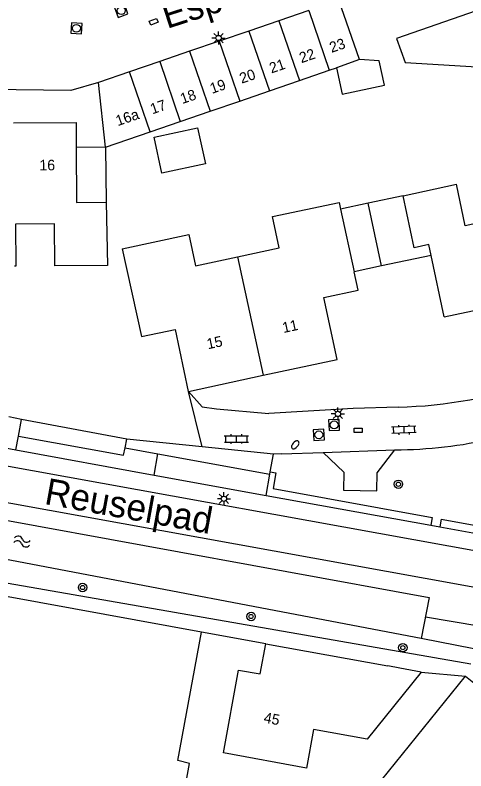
# Model space of a CAD drawing. Extents: x 131000 to 133013, y 393000 to 396501.
# Drawn here: x 131299 to 131341.7, y 395628 to 395699.5 of the extents above; entities that cross this region are included whole.
import ezdxf

# ---------------------------------------------------------------- set-up
doc = ezdxf.new("R2010")
doc.units = 0
for name, color, linetype in [('gg-afsc-erfafscheiding', 7, 'Continuous'), ('gg-afsc-hekwerk', 7, 'Continuous'), ('gg-anno-huisnummerreeks BGT', 7, 'Continuous'), ('gg-anno-openbare ruimte label', 7, 'Continuous'), ('gg-bbg-bijgebouw', 7, 'Continuous'), ('gg-bbg-gedigitaliseerde bebouwing', 7, 'Continuous'), ('gg-bbg-gedigitaliseerde bijgebouw', 7, 'Continuous'), ('gg-bbg-hoofdgebouw', 7, 'Continuous'), ('gg-bbg-luifel en loopbrug', 7, 'Continuous'), ('gg-bbg-tussenscheiding', 7, 'Continuous'), ('gg-knt-verharding', 7, 'Continuous'), ('gg-kntw-bovenkant insteek waterloop', 7, 'Continuous'), ('gg-kwrk-duiker nz buis', 7, 'Continuous'), ('gt-grn-groengrens', 7, 'Continuous'), ('gt-grn-weggrens', 7, 'Continuous'), ('gt-symb-boom', 7, 'Continuous'), ('gt-symb-brandkraan', 7, 'Continuous'), ('gt-symb-klinker verharding', 7, 'Continuous'), ('gt-symb-kolk center center', 7, 'Continuous'), ('gt-symb-lichtmast', 7, 'Continuous'), ('gt-symb-rioolschacht', 7, 'Continuous'), ('gt-symb-watersymbool', 7, 'Continuous')]:
    doc.layers.add(name, color=color, linetype=linetype)

# ---------------------------------------------------------------- blocks, each defined once
blk = doc.blocks.new('gt0-RS')
at = {"layer": 'gt-symb-rioolschacht'}
blk.add_lwpolyline([(-0.5, -0.5), (0.5, -0.5), (0.5, 0.5), (-0.5, 0.5)], close=True, dxfattribs=at)
blk.add_circle((0, 0), 0.375, dxfattribs=at)
blk = doc.blocks.new('gt0-KOLKCC')
at = {"layer": 'gt-symb-kolk center center'}
blk.add_lwpolyline([(-0.375, 0.2), (0.375, 0.2), (0.375, -0.2), (-0.375, -0.2)], close=True, dxfattribs=at)
blk = doc.blocks.new('gt0-LMAST')
at = {"layer": 'gt-symb-lichtmast'}
for p, q in [((-0.182, 0.173), (-0.447, 0.438)), ((-0.005, 0.246), (-0.005, 0.621)), ((0.172, 0.173), (0.437, 0.438)), ((-0.255, -0.004), (-0.63, -0.004)), ((-0.182, -0.181), (-0.447, -0.446)), ((-0.005, -0.254), (-0.005, -0.629)), ((0.437, -0.446), (0.172, -0.181)), ((0.245, -0.004), (0.62, -0.004))]:
    blk.add_line(p, q, dxfattribs=at)
blk.add_circle((-0.005, -0.004), 0.25, dxfattribs=at)
blk = doc.blocks.new('gt0-KL1')
at = {"layer": 'gt-symb-klinker verharding'}
for p, q in [((-1.15, 0.3), (1.15, 0.3)), ((-1, -0.3), (-1, 0.3)), ((-0.5, 0.3), (-0.5, 0.45)), ((0, -0.3), (0, 0.3)), ((0.5, 0.3), (0.5, 0.45)), ((1, -0.3), (1, 0.3)), ((-1.15, -0.3), (1.15, -0.3)), ((-0.5, -0.45), (-0.5, -0.3)), ((0.5, -0.45), (0.5, -0.3))]:
    blk.add_line(p, q, dxfattribs=at)
blk = doc.blocks.new('gt0-BR')
at = {"layer": 'gt-symb-brandkraan'}
for centre, radius, start, end in [((-0.244, 0), 0.206, 107.56694, 252.43307), ((0.599, -2.664), 3, 106.89205, 107.56694), ((0, -0.691), 0.938, 73.10799, 106.89205), ((-0.599, -2.664), 3, 72.43309, 73.10799), ((0.244, 0), 0.206, 287.56695, 72.43309), ((0.599, 2.664), 3, 252.43307, 253.10797), ((0, 0.691), 0.938, 253.10797, 286.89206), ((-0.599, 2.664), 3, 286.89206, 287.56695)]:
    blk.add_arc(centre, radius, start, end, dxfattribs=at)
blk = doc.blocks.new('gt0-BOOM')
at = {"layer": 'gt-symb-boom'}
for radius in [0.4, 0.2]:
    blk.add_circle((0, 0), radius, dxfattribs=at)
blk = doc.blocks.new('gt0-WA')
at = {"layer": 'gt-symb-watersymbool'}
for centre, start, end in [((-0.323, 0.022), 28.07249, 151.92751), ((0.427, 0.422), 208.07248, 331.92751), ((-0.323, -0.428), 28.07249, 151.92751), ((0.427, -0.028), 208.07248, 331.92751)]:
    blk.add_arc(centre, 0.425, start, end, dxfattribs=at)

msp = doc.modelspace()

# ---------------------------------------------------------------- linework, layer by layer
at = {"layer": 'gg-afsc-erfafscheiding'}
for p, q in [((131299.628, 395661.26), (131298.448, 395661.483)), ((131309.596, 395659.374), (131299.628, 395661.26))]:
    msp.add_line(p, q, dxfattribs=at)
at = {"layer": 'gg-afsc-hekwerk'}
for p, q in [((131316.666, 395641.132), (131298.374, 395644.468)), ((131322.738, 395640.024), (131316.666, 395641.132)), ((131299.876, 395585.186), (131341.638, 395636.972)), ((131337.447, 395637.325), (131341.638, 395636.972)), ((131341.638, 395636.972), (131370.271, 395613.763))]:
    msp.add_line(p, q, dxfattribs=at)
msp.add_lwpolyline([(131291.778, 395608.254), (131309.97, 395604.959), (131312.25, 395617.129), (131313.395, 395616.966), (131315.544, 395628.689), (131314.432, 395628.98), (131316.666, 395641.132)], dxfattribs=at)
at = {"layer": 'gg-bbg-bijgebouw'}
for p, q in [((131326.813, 395699.951), (131323.971, 395698.977)), ((131323.971, 395698.977), (131321.141, 395698.006)), ((131321.141, 395698.006), (131318.339, 395697.044)), ((131318.339, 395697.044), (131315.539, 395696.084)), ((131315.539, 395696.084), (131312.718, 395695.116)), ((131312.718, 395695.116), (131309.867, 395694.138)), ((131309.867, 395694.138), (131306.918, 395693.126)), ((131307.572, 395687.009), (131306.918, 395693.126))]:
    msp.add_line(p, q, dxfattribs=at)
at = {"layer": 'gg-bbg-gedigitaliseerde bebouwing'}
msp.add_line((131329.816, 395681.154), (131331.108, 395675.214), dxfattribs=at)
for points in [[(131345.81, 395680.488), (131341.61, 395679.58), (131340.778, 395683.5)], [(131320.088, 395676.651), (131324.02, 395677.49), (131323.39, 395680.44), (131329.68, 395681.78), (131329.816, 395681.154)], [(131302.78, 395675.782), (131302.77, 395679.75), (131299.07, 395679.74), (131299.09, 395675.74), (131298.967, 395675.74)], [(131309.174, 395677.396), (131315.47, 395678.75), (131316.1, 395675.8), (131320.088, 395676.651)], [(131337.447, 395637.325), (131332.331, 395630.983), (131327.274, 395631.906)]]:
    msp.add_lwpolyline(points, dxfattribs=at)
at = {"layer": 'gg-bbg-gedigitaliseerde bijgebouw'}
for p, q in [((131331.62, 395695.31), (131329.674, 395700.933)), ((131325.923, 395693.32), (131328.755, 395694.294)), ((131328.755, 395694.294), (131329.44, 395694.53)), ((131323.091, 395692.346), (131325.923, 395693.32)), ((131320.283, 395691.381), (131323.091, 395692.346)), ((131317.484, 395690.418), (131320.283, 395691.381)), ((131314.649, 395689.443), (131317.484, 395690.418)), ((131311.808, 395688.466), (131314.649, 395689.443)), ((131307.572, 395687.009), (131311.808, 395688.466))]:
    msp.add_line(p, q, dxfattribs=at)
for points in [[(131342.657, 395699.914), (131335.13, 395697.31), (131335.92, 395695.04), (131342.72, 395694.62)], [(131329.44, 395694.53), (131329.98, 395692.02), (131333.97, 395692.89), (131333.46, 395695.19), (131331.62, 395695.31)]]:
    msp.add_lwpolyline(points, dxfattribs=at)
at = {"layer": 'gg-bbg-hoofdgebouw'}
for p, q in [((131298.888, 395689.304), (131304.811, 395689.334)), ((131304.811, 395689.334), (131304.823, 395686.995)), ((131335.742, 395682.422), (131340.778, 395683.5)), ((131339.629, 395670.951), (131338.383, 395676.772)), ((131339.629, 395670.951), (131343.339, 395671.745)), ((131322.511, 395665.432), (131329.506, 395666.935)), ((131315.427, 395663.909), (131322.511, 395665.432)), ((131322.738, 395640.024), (131334.288, 395637.943))]:
    msp.add_line(p, q, dxfattribs=at)
for points in [[(131304.823, 395686.995), (131304.85, 395681.784), (131307.64, 395681.798)], [(131307.64, 395681.798), (131307.784, 395675.811), (131302.78, 395675.782)], [(131338.383, 395676.772), (131338.164, 395677.796), (131336.795, 395677.503), (131335.742, 395682.422)], [(131309.174, 395677.396), (131310.987, 395669.087), (131314.174, 395669.774), (131315.415, 395663.907), (131315.427, 395663.909)], [(131329.506, 395666.935), (131328.25, 395672.802), (131331.477, 395673.493), (131331.108, 395675.214)], [(131327.274, 395631.906), (131326.611, 395628.266), (131318.741, 395629.7), (131320.181, 395637.537), (131322.223, 395637.169), (131322.738, 395640.024)], [(131337.447, 395637.325), (131335.441, 395637.722), (131334.288, 395637.943)]]:
    msp.add_lwpolyline(points, dxfattribs=at)
at = {"layer": 'gg-bbg-luifel en loopbrug'}
for p, q in [((131307.572, 395687.009), (131304.823, 395686.995)), ((131307.572, 395687.009), (131307.64, 395681.798)), ((131335.742, 395682.422), (131332.437, 395681.715)), ((131332.437, 395681.715), (131329.816, 395681.154)), ((131333.71, 395675.771), (131332.437, 395681.715)), ((131338.383, 395676.772), (131333.71, 395675.771)), ((131333.71, 395675.771), (131331.108, 395675.214))]:
    msp.add_line(p, q, dxfattribs=at)
msp.add_lwpolyline([(131317.033, 395685.437), (131312.92, 395684.553), (131312.187, 395687.964), (131316.299, 395688.848), (131317.033, 395685.437)], dxfattribs=at)
at = {"layer": 'gg-bbg-tussenscheiding'}
for p, q in [((131326.813, 395699.951), (131328.755, 395694.294)), ((131323.971, 395698.977), (131325.923, 395693.32)), ((131321.141, 395698.006), (131323.091, 395692.346)), ((131318.339, 395697.044), (131320.283, 395691.381)), ((131315.539, 395696.084), (131317.484, 395690.418)), ((131312.718, 395695.116), (131314.649, 395689.443)), ((131331.62, 395695.31), (131329.44, 395694.53)), ((131311.808, 395688.466), (131309.867, 395694.138)), ((131320.088, 395676.651), (131322.511, 395665.432))]:
    msp.add_line(p, q, dxfattribs=at)
at = {"layer": 'gg-knt-verharding'}
for p, q in [((131249.432, 395665.702), (131369.796, 395643.907)), ((131316.739, 395658.655), (131315.427, 395663.909)), ((131299.34, 395659.679), (131299.628, 395661.26)), ((131299.102, 395658.369), (131299.34, 395659.679)), ((131297.921, 395658.584), (131299.102, 395658.369)), ((131299.102, 395658.369), (131312.176, 395655.992)), ((131324.237, 395657.994), (131323.484, 395657.976)), ((131324.237, 395657.994), (131328.186, 395658.125)), ((131312.176, 395655.992), (131322.773, 395654.065)), ((131322.773, 395654.065), (131338.358, 395651.231)), ((131338.358, 395651.231), (131339.2, 395651.078)), ((131339.2, 395651.078), (131362.47, 395646.847))]:
    msp.add_line(p, q, dxfattribs=at)
for points in [[(131306.918, 395693.126), (131304.301, 395692.391), (131291.336, 395692.523), (131282.206, 395692.873), (131275.197, 395693.646)], [(131315.427, 395663.909), (131316.742, 395662.455), (131318.091, 395662.242), (131323.052, 395661.824)], [(131248.412, 395662.4), (131341.5, 395645.572), (131368.037, 395640.712), (131371.066, 395640.008), (131372.906, 395639.526), (131374.84, 395638.964), (131376.675, 395638.346), (131377.495, 395638.024), (131378.641, 395637.497), (131379.677, 395636.935), (131380.642, 395636.339), (131384.072, 395633.992), (131385.193, 395633.18), (131386.672, 395631.995)], [(131335.271, 395662.422), (131331.021, 395662.284), (131323.052, 395661.824)], [(131328.186, 395658.125), (131330.125, 395656.255), (131330.106, 395654.555), (131333.257, 395654.51), (131333.285, 395656.19), (131334.961, 395658.383)]]:
    msp.add_lwpolyline(points, dxfattribs=at)
for centre, radius, start, end in [((131334.366, 395704.838), 42.426, 271.22167, 289.62969), ((131335.01, 395698.726), 40.343, 269.93083, 283.31223)]:
    msp.add_arc(centre, radius, start, end, dxfattribs=at)
at = {"layer": 'gg-kntw-bovenkant insteek waterloop'}
msp.add_line((131337.457, 395640.515), (131256.651, 395655.916), dxfattribs=at)
msp.add_lwpolyline([(131256.651, 395655.916), (131257.382, 395659.169), (131338.215, 395644.406), (131337.457, 395640.515)], dxfattribs=at)
at = {"layer": 'gg-kwrk-duiker nz buis'}
msp.add_line((131337.855, 395642.558), (131342.89, 395641.718), dxfattribs=at)
at = {"layer": 'gt-grn-groengrens'}
for p, q in [((131309.437, 395658.572), (131309.596, 395659.374)), ((131316.739, 395658.655), (131309.596, 395659.374)), ((131309.437, 395658.572), (131312.543, 395658.008)), ((131323.484, 395657.976), (131316.739, 395658.655)), ((131312.176, 395655.992), (131312.543, 395658.008)), ((131312.543, 395658.008), (131323.139, 395656.081)), ((131323.178, 395656.293), (131323.484, 395657.976)), ((131322.773, 395654.065), (131323.139, 395656.081)), ((131323.139, 395656.081), (131323.178, 395656.293)), ((131338.492, 395651.967), (131338.358, 395651.231)), ((131339.334, 395651.814), (131339.2, 395651.078)), ((131342.434, 395639.539), (131337.457, 395640.515))]:
    msp.add_line(p, q, dxfattribs=at)
for points in [[(131299.34, 395659.679), (131309.296, 395657.861), (131309.437, 395658.572)], [(131323.178, 395656.293), (131323.7, 395656.2), (131323.434, 395654.705), (131338.492, 395651.967)], [(131259.862, 395652.963), (131284.782, 395648.229), (131298.37, 395645.764), (131342.138, 395638.125)], [(131339.334, 395651.814), (131362.604, 395647.583), (131362.47, 395646.847)]]:
    msp.add_lwpolyline(points, dxfattribs=at)
at = {"layer": 'gt-grn-weggrens'}
msp.add_line((131328.186, 395658.125), (131334.961, 395658.383), dxfattribs=at)

# ---------------------------------------------------------------- block references
at = {"layer": 'gt-symb-boom'}
for p in [(131335.295, 395655.116), (131305.419, 395645.345), (131321.354, 395642.604), (131335.714, 395639.654)]:
    msp.add_blockref('gt0-BOOM', p, dxfattribs=at)
at = {"layer": 'gt-symb-brandkraan', "rotation": 49.66603398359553}
msp.add_blockref('gt0-BR', (131325.531, 395658.848), dxfattribs=at)
at = {"layer": 'gt-symb-klinker verharding'}
for p, rotation in [((131335.806, 395660.262), -178.0507458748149), ((131319.977, 395659.405), 0.4010639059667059)]:
    msp.add_blockref('gt0-KL1', p, dxfattribs=dict(at, rotation=rotation))
at = {"layer": 'gt-symb-kolk center center'}
for p, rotation in [((131312.141, 395698.883), 21.2801663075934), ((131331.487, 395660.215), -179.1979114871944)]:
    msp.add_blockref('gt0-KOLKCC', p, dxfattribs=dict(at, rotation=rotation))
at = {"layer": 'gt-symb-lichtmast'}
for p in [(131318.288, 395697.347), (131329.579, 395661.773), (131318.796, 395653.747)]:
    msp.add_blockref('gt0-LMAST', p, dxfattribs=at)
at = {"layer": 'gt-symb-rioolschacht'}
for p, rotation in [((131309.072, 395699.936), 19.576725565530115), ((131304.836, 395698.26), -3.5548886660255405), ((131329.215, 395660.729), -177.76436310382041), ((131327.767, 395659.797), -176.9631310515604)]:
    msp.add_blockref('gt0-RS', p, dxfattribs=dict(at, rotation=rotation))
at = {"layer": 'gt-symb-watersymbool', "rotation": -10.253598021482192}
msp.add_blockref('gt0-WA', (131299.639, 395649.712), dxfattribs=at)

# ---------------------------------------------------------------- texts
at = {"layer": 'gg-anno-huisnummerreeks BGT'}
for s, rotation, p in [('23', 18.9, (131328.969, 395695.934)), ('22', 18.9, (131326.116, 395694.955)), ('21', 18.9, (131323.281, 395693.983)), ('20', 18.9, (131320.466, 395693.017)), ('19', 18.9, (131317.663, 395692.055)), ('18', 18.9, (131314.854, 395691.092)), ('17', 18.9, (131312.017, 395690.118)), ('16a', 18.9, (131308.75, 395688.999)), ('16', 0.3, (131301.332, 395684.816)), ('11', 12.1, (131324.422, 395669.423)), ('15', 12.1, (131317.278, 395667.887)), ('45', 349.7, (131322.503, 395632.572))]:
    msp.add_text(s, height=1, rotation=rotation, dxfattribs=at).set_placement(p)
at = {"layer": 'gg-anno-openbare ruimte label'}
for s, rotation, p in [('Esperloop', 17.9, (131313.399, 395698.195)), ('Reuselpad', 349.7, (131301.719, 395653.261))]:
    msp.add_text(s, height=2.5, rotation=rotation, dxfattribs=at).set_placement(p)

doc.saveas('drawing.dxf')
